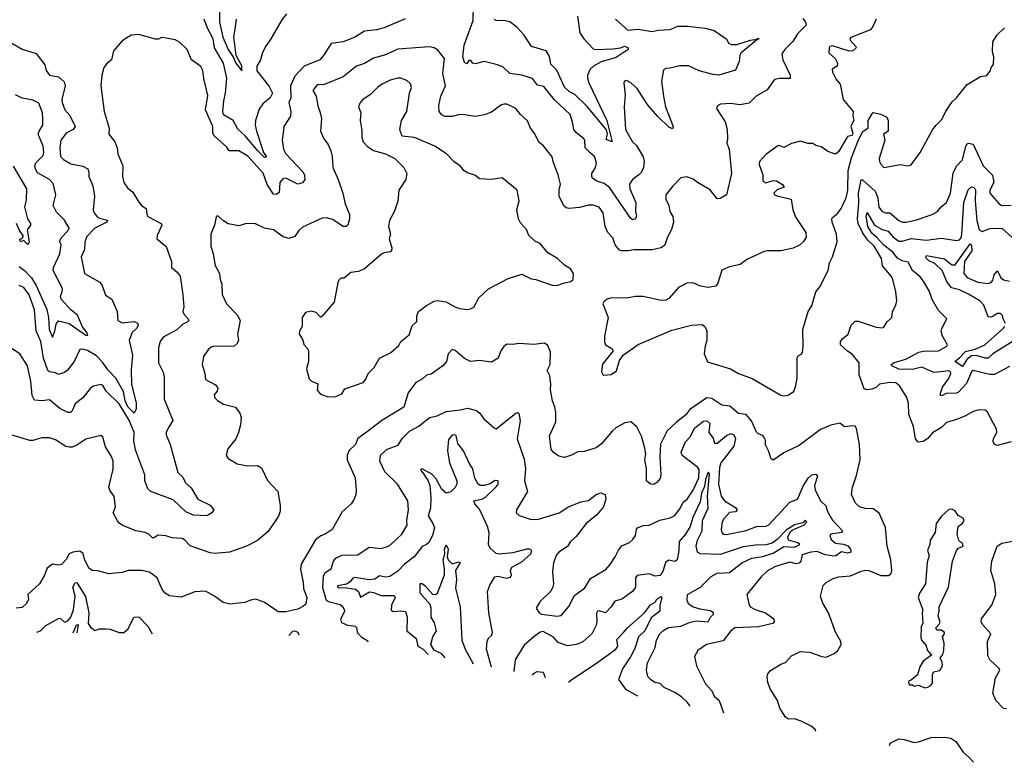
# Model space of a CAD drawing. Extents: x 1552033 to 1694788, y 811965 to 917215.
# Tile 405 of 632: x 1658058 to 1664561, y 829768 to 834671. Entities that reach past the tile are written whole.
import ezdxf

# ---------------------------------------------------------------- set-up
doc = ezdxf.new("R2010")
doc.units = 0

msp = doc.modelspace()

# ---------------------------------------------------------------- linework, layer by layer
at = {"layer": '0CON20XD'}
for points in [[(1659377.3, 834745), (1659378.5, 834655), (1659400.1, 834555), (1659435, 834474.5), (1659470.9, 834420.9), (1659485.4, 834385), (1659525, 834332.5), (1659525, 834365.8), (1659487.2, 834435), (1659471.7, 834558.3), (1659482, 834608), (1659490.4, 834675)], [(1661993.8, 834675), (1662075, 834602.5), (1662142.5, 834607.5), (1662236, 834594), (1662275, 834602.5), (1662352.9, 834607.1), (1662405, 834628.6), (1662468.3, 834628.3), (1662585, 834615.4), (1662645, 834600), (1662695.2, 834565.2), (1662725, 834543.8), (1662740, 834515), (1662758.1, 834508.1), (1662795, 834507.8), (1662883.8, 834536.2), (1662926, 834542.5), (1662942.5, 834545), (1662926.2, 834543.8), (1662926, 834542.5), (1662924.2, 834535), (1662820.1, 834449.9), (1662812.9, 834435), (1662810, 834395), (1662785, 834337.5), (1662674.6, 834305.4), (1662635, 834308.9), (1662545, 834332.3), (1662475, 834365.9), (1662415, 834367), (1662355, 834350.8), (1662325, 834349.5), (1662310, 834340), (1662297.5, 834265), (1662309.4, 834165), (1662323.1, 834095), (1662372.9, 833965), (1662368.9, 833951.1), (1662345, 833961.5), (1662271.5, 834031.5), (1662208.9, 834105), (1662171.1, 834161.1), (1662135, 834216), (1662095, 834254), (1662065, 834268.8), (1662052.5, 834265), (1662047.5, 834255), (1662056, 834175), (1662050.6, 834095), (1662060, 833945), (1662105.8, 833865), (1662130.5, 833840.5), (1662175.6, 833765), (1662182.5, 833735), (1662178.8, 833695), (1662164.7, 833665.3), (1662145.7, 833644.3), (1662104.3, 833615.7), (1662085.3, 833584.7), (1662087.2, 833555), (1662126.5, 833465), (1662125.4, 833404.6), (1662130.8, 833375), (1662124.2, 833355.8), (1662105, 833349.6), (1662095, 833358.5), (1661953.1, 833563.1), (1661918.3, 833588.3), (1661870, 833605), (1661842, 833625), (1661836, 833635), (1661837.5, 833655), (1661860, 833695), (1661867.5, 833725), (1661855, 833766.7), (1661823.5, 833793.5), (1661792.5, 833825), (1661790, 833875), (1661784.2, 833885), (1661734.6, 833924.6), (1661718.8, 833945), (1661710, 833995), (1661692.5, 834045), (1661590.8, 834140.8), (1661519.7, 834229.7), (1661478.8, 834238.8), (1661445, 834283.3), (1661375, 834305.7), (1661295, 834316), (1661248.7, 834358.7), (1661205, 834376), (1661125, 834395.8), (1661065, 834380), (1661050, 834385), (1661035, 834403.3), (1661025, 834401.2), (1661010, 834380), (1660995, 834388), (1660985.6, 834425), (1660992.5, 834502.5), (1661052.9, 834665), (1661055.9, 834765)], [(1663229.5, 834679.5), (1663247.8, 834655), (1663251.6, 834635), (1663195, 834578.1), (1663165, 834528.1), (1663111.9, 834475), (1663091.1, 834445), (1663098.2, 834405), (1663146.9, 834305), (1663147.3, 834282.7), (1663075, 834282.8), (1663044, 834276), (1662995, 834207.9), (1662922.9, 834165), (1662875, 834120.9), (1662815, 834109.1), (1662755, 834117.5), (1662686.1, 834113.9), (1662667, 834103), (1662660, 834085), (1662717, 833997), (1662730, 833945), (1662733.1, 833885), (1662728.6, 833855), (1662744.3, 833815), (1662758.6, 833655), (1662726, 833514), (1662685, 833490), (1662665, 833488), (1662618.6, 833548.6), (1662533.8, 833595), (1662505, 833617.5), (1662465, 833634), (1662425, 833626), (1662369.7, 833570.3), (1662325.8, 833514.2), (1662326, 833485), (1662344.4, 833444.4), (1662352, 833405), (1662370.5, 833370.5), (1662375.8, 833335), (1662363.1, 833285), (1662335.5, 833235), (1662317.7, 833182.3), (1662295, 833165.5), (1662235, 833150.8), (1662115, 833151.9), (1662075.6, 833145.6), (1662035, 833144.4), (1662019.7, 833149.7), (1661990.8, 833185), (1661975, 833230), (1661941.2, 833265), (1661924.4, 833305), (1661910.5, 833395), (1661885, 833433.1), (1661846.3, 833446.3), (1661815, 833446.7), (1661755, 833430), (1661685, 833423.3), (1661667.8, 833427.8), (1661652.7, 833442.7), (1661620.6, 833505), (1661620, 833545), (1661630, 833585), (1661615, 833647.5), (1661583.8, 833725), (1661574.3, 833765), (1661517, 833837), (1661489.2, 833859.2), (1661455.8, 833925), (1661432.5, 833955), (1661412.1, 834002.1), (1661365.5, 834045.5), (1661335.7, 834085), (1661275, 834113.1), (1661255, 834114.3), (1661235, 834105.8), (1661175, 834060), (1661128.3, 834041.7), (1661065, 834031.9), (1660997, 834043), (1660965, 834045.9), (1660915, 834031.5), (1660865, 834031.9), (1660845, 834042.5), (1660828.1, 834065), (1660825.5, 834104.5), (1660839.5, 834165), (1660870.5, 834235), (1660852.5, 834315), (1660862.9, 834415), (1660819.6, 834469.6), (1660795.3, 834485.3), (1660765, 834491.2), (1660555, 834477.3), (1660475, 834438.7), (1660395, 834416.2), (1660335, 834381.3), (1660282.2, 834365), (1660195, 834294.4), (1660065, 834240.8), (1660025, 834244), (1659993.1, 834203.1), (1660015.8, 834165.8), (1660027, 834103), (1660041.1, 834065), (1660051.9, 834018.1), (1660045.6, 833935), (1660065.7, 833885), (1660095, 833846.2), (1660112.9, 833805), (1660121.7, 833768.3), (1660126, 833695), (1660161.9, 833615), (1660192.9, 833525), (1660208.5, 833455), (1660237.1, 833385), (1660236.4, 833355), (1660225, 833314.3), (1660214.5, 833305.5), (1660195, 833304.6), (1660125, 833351.8), (1660085, 833362.5), (1660055, 833361.4), (1659925, 833300), (1659900.9, 833279.1), (1659875, 833240), (1659835, 833227.3), (1659798.3, 833238.3), (1659735, 833283.8), (1659675, 833294.3), (1659615, 833323.8), (1659555, 833326.2), (1659505, 833308.8), (1659435, 833323.8), (1659405, 833343.8), (1659365, 833377.5), (1659355, 833370), (1659343.8, 833315), (1659320.8, 833255), (1659319.4, 833175), (1659336.9, 833125), (1659348.6, 833048.6), (1659378.1, 832995), (1659382.5, 832955), (1659393.5, 832925), (1659395.4, 832855.4), (1659424.6, 832794.6), (1659495, 832722.7), (1659513.5, 832685), (1659496.2, 832595), (1659504, 832555), (1659495, 832533.3), (1659475, 832514.2), (1659336.9, 832513.1), (1659321.5, 832508.5), (1659304.4, 832495.6), (1659272.1, 832447.9), (1659263.3, 832395), (1659280.4, 832335), (1659284.7, 832294.7), (1659350.9, 832260.9), (1659367.7, 832237.7), (1659362.3, 832217.7), (1659341.4, 832195), (1659347.8, 832175), (1659365, 832155.7), (1659403.3, 832133.3), (1659482.3, 832112.3), (1659512, 832072), (1659520, 832045), (1659515.8, 831995), (1659502.5, 831945), (1659485, 831903.3), (1659433, 831837), (1659422, 831795), (1659435, 831773.8), (1659495, 831738), (1659565, 831725.7), (1659628.3, 831728.3), (1659655, 831712.5), (1659695, 831628.8), (1659762.9, 831555), (1659779.2, 831465), (1659777.5, 831425), (1659767.8, 831392.2), (1659698.4, 831291.6), (1659627.9, 831232.1), (1659555.4, 831194.6), (1659444, 831156), (1659345, 831145.4), (1659315, 831149.6), (1659185, 831197.5), (1659148.8, 831235), (1659130, 831245), (1659065, 831250), (1659023.3, 831263.3), (1658972.5, 831267.5), (1658945, 831250), (1658935, 831250), (1658912.3, 831272.3), (1658887.5, 831285), (1658825, 831296.2), (1658735, 831334), (1658715.8, 831345.8), (1658703, 831363), (1658675.8, 831415), (1658690, 831455), (1658682.3, 831522.3), (1658654.3, 831564.3), (1658647.5, 831585), (1658676.2, 831703.8), (1658674.4, 831755), (1658665, 831786.2), (1658625, 831850), (1658608, 831915), (1658595, 831926.2), (1658495, 831900.8), (1658435, 831862.5), (1658405, 831849.2), (1658385, 831847.5), (1658363.6, 831853.6), (1658295, 831896.9), (1658255, 831909.4), (1658205, 831909.4), (1658145, 831892.2), (1658125, 831892.2), (1657955, 831942.9)], [(1660603.6, 834676.4), (1660465, 834617.7), (1660415, 834604.6), (1660335, 834595.7), (1660275, 834557.1), (1660235, 834540.8), (1660194.2, 834525.8), (1660115, 834514), (1660065, 834434), (1660039.2, 834405), (1659936.9, 834365), (1659875, 834297.5), (1659847.1, 834235), (1659848.4, 834155), (1659835.5, 834125), (1659849.5, 834065), (1659847.5, 834035), (1659803.6, 833966.4), (1659799.7, 833939.7), (1659791.1, 833875), (1659800, 833815), (1659815.7, 833785), (1659929.4, 833665), (1659938.9, 833645), (1659940.3, 833615), (1659925, 833594.6), (1659895, 833584.8), (1659815.7, 833624.3), (1659795, 833620.9), (1659776.8, 833595), (1659770.8, 833529.2), (1659755, 833517.1), (1659735, 833519.4), (1659693.2, 833583.2), (1659665, 833658.5), (1659565, 833768.9), (1659505, 833805.6), (1659442.5, 833805), (1659425, 833830), (1659341.4, 833905), (1659334.4, 833925), (1659334.4, 833965.6), (1659286, 834076), (1659300.9, 834170.9), (1659273.4, 834283.4), (1659267.5, 834335), (1659255, 834362.9), (1659192.9, 834405), (1659163.8, 834473.8), (1659113.6, 834523.6), (1659085, 834538.6), (1659015, 834552), (1658995, 834553.3), (1658975, 834543.3), (1658955, 834542), (1658845, 834573.8), (1658795, 834568.8), (1658735, 834532.5), (1658677.5, 834465), (1658663.8, 834405), (1658636.7, 834385), (1658613.3, 834355), (1658600, 834305), (1658593.8, 834235), (1658615.6, 834065.6), (1658648.1, 833955), (1658645.8, 833915), (1658685.4, 833865.4), (1658702.2, 833825), (1658706.7, 833785), (1658738.5, 833705), (1658736.9, 833635), (1658745.7, 833595.7), (1658770.3, 833560.3), (1658805, 833532.5), (1658845, 833466.4), (1658865, 833442.5), (1658892.5, 833425), (1658897.5, 833385), (1658905, 833372.5), (1658993.3, 833325), (1658995.8, 833314.2), (1658966.2, 833245), (1658963.3, 833225), (1659025, 833172.5), (1659060.8, 833075), (1659061.2, 833035), (1659097.5, 833005), (1659117, 832977), (1659135.9, 832855), (1659141.2, 832775), (1659136.5, 832745), (1659143.4, 832723.4), (1659171.4, 832695), (1659174.2, 832685), (1659165, 832673.1), (1659135, 832660), (1659096.9, 832623.1), (1659005.6, 832575), (1658986.4, 832545), (1658974.6, 832505), (1658974.2, 832405), (1659005, 832343.3), (1659012.6, 832312.6), (1659012.2, 832165), (1659070, 832025), (1659046, 831985), (1659025, 831947.5), (1659025, 831930), (1659051.8, 831865), (1659101.9, 831681.9), (1659135, 831649.4), (1659153.5, 831613.5), (1659190.9, 831580.9), (1659235.5, 831505.5), (1659316.7, 831465), (1659340, 831435), (1659326.7, 831415), (1659295, 831395.8), (1659205, 831400), (1659155, 831420.3), (1659071.2, 831501.2), (1658925, 831556.5), (1658905, 831574.2), (1658884.5, 831625), (1658883.5, 831665), (1658824, 831824), (1658812, 831885), (1658814.8, 831945), (1658782.9, 832022.9), (1658715, 832133.8), (1658628.6, 832218.6), (1658608.1, 832255), (1658595, 832263.1), (1658545, 832250.6), (1658525, 832237.5), (1658475.7, 832175), (1658425, 832134.4), (1658405, 832088.6), (1658393.8, 832076.2), (1658375, 832077.7), (1658322.7, 832102.7), (1658255, 832160.5), (1658205, 832154.6), (1658155, 832158.1), (1658139.5, 832189.5), (1658132.3, 832285), (1658110, 832385), (1658060, 832465), (1658005, 832500.6)], [(1659614.3, 834004.3), (1659613.1, 833975), (1659622.1, 833935), (1659668.4, 833795), (1659688.9, 833765), (1659675, 833761.2), (1659630, 833805), (1659546.9, 833905), (1659499, 833949), (1659467.1, 834005), (1659405, 834041.9), (1659400.4, 834065), (1659406.6, 834135), (1659417.9, 834185), (1659426.7, 834285), (1659403.7, 834385), (1659344.7, 834485), (1659336.7, 834545), (1659297.5, 834615), (1659276.1, 834675)], [(1659821.2, 834708.8), (1659789.1, 834670.9), (1659717.5, 834545), (1659683.1, 834496.9), (1659662.7, 834455), (1659648.8, 834405), (1659623.8, 834365), (1659623.9, 834333.9), (1659705, 834229.4), (1659726.9, 834185), (1659712, 834155), (1659663.9, 834116.1), (1659638.9, 834081.1), (1659614.3, 834004.3)], [(1661741.8, 834695), (1661756.7, 834585), (1661782.7, 834545), (1661845, 834478.8), (1661865, 834473.3), (1661975, 834477.5), (1662025.5, 834484.5), (1662055, 834495.3), (1662076, 834485), (1662075.7, 834474.3), (1661998.3, 834421.7), (1661897.9, 834392.1), (1661847.1, 834365), (1661826.6, 834343.4), (1661807.8, 834305), (1661807.3, 834285), (1661817.3, 834255), (1661935, 834005.8), (1661970, 833865), (1661930.8, 833880.8), (1661941.1, 833915), (1661933.5, 833943.5), (1661805, 834098.2), (1661725, 834178.1), (1661686.1, 834196.1), (1661657.1, 834225), (1661605, 834336.7), (1661566.8, 834376.8), (1661557.4, 834427.4), (1661535.7, 834465), (1661438.8, 834495), (1661388.8, 834568.8), (1661340.6, 834620.6), (1661295, 834656.9), (1661265, 834663.5), (1661204.6, 834664.6), (1661191.8, 834671.8)], [(1663713.3, 834675), (1663693.3, 834625), (1663676.7, 834605), (1663547, 834553), (1663540, 834545), (1663543.3, 834535), (1663580, 834495), (1663582.5, 834485), (1663560, 834465), (1663535, 834462.2), (1663425, 834499.2), (1663407.5, 834495), (1663403.3, 834485), (1663401.7, 834451.7), (1663442.5, 834415), (1663460, 834385), (1663456.7, 834365), (1663423.8, 834345), (1663426.7, 834325), (1663451.2, 834275), (1663477.5, 834245), (1663496, 834145), (1663562.5, 834065), (1663560, 834035), (1663567.7, 834007.7), (1663546.4, 833965), (1663560.5, 833925), (1663555, 833906.2), (1663525, 833899.4), (1663465, 833798), (1663445, 833783.3), (1663395, 833800), (1663352, 833832), (1663315, 833841.2), (1663295, 833853.3), (1663264.1, 833854.1), (1663215, 833870), (1663156.1, 833853.9), (1663105, 833826.7), (1663075, 833841.2), (1663065, 833838.8), (1662985, 833781.5), (1662942.9, 833735), (1662941.4, 833715), (1662966.3, 833646.3), (1662966.2, 833605), (1662985, 833594), (1663035, 833610), (1663056.4, 833606.4), (1663095, 833582.5), (1663106.7, 833565), (1663061.6, 833548.4), (1663038, 833525), (1663043.8, 833515), (1663058.5, 833508.5), (1663153.8, 833485), (1663164.3, 833415), (1663182.9, 833365), (1663250.8, 833265), (1663251.2, 833235), (1663235, 833206.7), (1663208.3, 833181.7), (1663167.1, 833162.9), (1663085, 833144), (1662995, 833145.8), (1662975, 833140), (1662865, 833088.8), (1662816.7, 833055), (1662745, 833039.2), (1662695, 833016.2), (1662669.7, 832930.3), (1662655, 832911.2), (1662605, 832902.5), (1662555, 832912.5), (1662505, 832932.5), (1662465, 832931.4), (1662408, 832902), (1662345, 832830), (1662325, 832818.8), (1662295, 832816.2), (1662175, 832844), (1662125, 832843.8), (1662065, 832832), (1661966.1, 832833.9), (1661937.5, 832825), (1661915, 832807.5), (1661910, 832795), (1661943.6, 832703.6), (1661919.3, 832580.7), (1661920, 832545), (1661927.5, 832525), (1661969.2, 832499.2), (1661976.7, 832485), (1661906.4, 832396.4), (1661900, 832345), (1661908.3, 832328.3), (1661915, 832323.8), (1661965, 832327.1), (1661998.6, 832351.4), (1662018.3, 832421.7), (1662043.2, 832456.8), (1662143.1, 832526.9), (1662365, 832620), (1662495, 832654.6), (1662565, 832658), (1662583.3, 832645), (1662595.9, 832615.9), (1662595.9, 832554.1), (1662584, 832515), (1662578.8, 832465), (1662601.2, 832411.2), (1662753.3, 832365), (1662804.4, 832334.4), (1662895, 832302.5), (1663085, 832192.5), (1663105, 832188.2), (1663132.7, 832192.7), (1663135, 832193.3)], [(1663135, 832193.3), (1663170, 832215), (1663184.4, 832255), (1663191.9, 832305), (1663191.7, 832438.3), (1663198.8, 832451.2), (1663223.3, 832465), (1663227.1, 832475), (1663232.5, 832515), (1663230, 832625), (1663266, 832745), (1663288.8, 832781.2), (1663316.5, 832873.5), (1663342.1, 832907.9), (1663398, 833015), (1663406, 833065), (1663426.1, 833106.1), (1663455.7, 833205), (1663451.5, 833255), (1663423.3, 833335), (1663422.2, 833355), (1663425.6, 833365), (1663458, 833392), (1663483.2, 833425), (1663516.2, 833495), (1663526.4, 833545), (1663529.2, 833675), (1663550.4, 833759.6), (1663597.8, 833877.8), (1663627.1, 833932.9), (1663662, 833958), (1663660.8, 834005), (1663685, 834046.7), (1663695, 834057.5), (1663745, 834047.5), (1663785, 834027.5), (1663793.3, 834005), (1663793.3, 833935), (1663763.8, 833915), (1663771.9, 833875), (1663734.5, 833755), (1663735.6, 833735), (1663745, 833716), (1663765.9, 833695.9), (1663875, 833715.8), (1663925, 833706.2), (1663945, 833712.5), (1664005, 833793.3), (1664086.8, 833943.2), (1664110, 833975), (1664148.6, 834011.4), (1664173.8, 834066.2), (1664213.6, 834126.4), (1664244, 834155), (1664315, 834243.8), (1664404.4, 834295.6), (1664445, 834303.3), (1664470, 834335), (1664473.3, 834355), (1664490, 834375), (1664491.2, 834425), (1664482.3, 834457.7), (1664484.2, 834525), (1664511.1, 834568.9), (1664562.6, 834617.4)], [(1658006.2, 834515), (1658075, 834475.6), (1658167.5, 834447.5), (1658223.7, 834373.7), (1658233.6, 834335), (1658254.2, 834304.2), (1658315, 834294.5), (1658350.9, 834260.9), (1658358.9, 834235), (1658336.5, 834145), (1658337.8, 834125), (1658356.7, 834075), (1658388.8, 834038.8), (1658423.9, 833965), (1658411.5, 833945), (1658365, 833922.8), (1658329.7, 833875), (1658322.3, 833825), (1658328.1, 833768.1), (1658347, 833747), (1658395, 833719.4), (1658475, 833703.6), (1658507.1, 833687.1), (1658514.5, 833665), (1658514.4, 833635), (1658540.6, 833575), (1658552.5, 833505), (1658542.7, 833412.7), (1658549.2, 833395), (1658570, 833370), (1658585, 833360.4), (1658629.6, 833349.6), (1658638, 833345), (1658634, 833335), (1658555, 833294), (1658501.1, 833238.9), (1658488.7, 833205), (1658486.7, 833153.3), (1658463.3, 833105), (1658485.7, 832995), (1658587.8, 832937.8), (1658603.3, 832915), (1658625, 832852.5), (1658667.5, 832825), (1658701.2, 832745), (1658706.7, 832685), (1658735, 832668.6), (1658815, 832677.5), (1658836.3, 832666.3), (1658841.5, 832655), (1658830.8, 832635), (1658800.7, 832605), (1658780.5, 832555), (1658802.9, 832455), (1658793.3, 832356.7), (1658796.7, 832265), (1658828, 832138), (1658827.9, 832102.1), (1658815, 832072.9), (1658773.3, 832115), (1658754.1, 832154.1), (1658743.2, 832215), (1658692, 832305), (1658639.2, 832359.2), (1658605, 832409.6), (1658565, 832451.9), (1658505, 832486.7), (1658475, 832496.1), (1658455, 832494.3), (1658418.5, 832415), (1658373.7, 832356.3), (1658355, 832341.4), (1658315, 832328.8), (1658295, 832339.4), (1658255.3, 832345.3), (1658245, 832354.4), (1658216.3, 832436.3), (1658198.2, 832545), (1658167, 832617), (1658156.9, 832755), (1658121.1, 832855), (1658085, 832902.4), (1658055, 832916.5)], [(1660095, 832180), (1660145, 832182), (1660185, 832201.2), (1660206.4, 832233.6), (1660325.7, 832274.3), (1660343.4, 832296.6), (1660360, 832335), (1660399.2, 832375), (1660434.3, 832435), (1660507.8, 832472.2), (1660561.2, 832518.8), (1660576.2, 832545), (1660630.8, 832589.2), (1660650.7, 832649.3), (1660681.7, 832678.3), (1660680, 832715), (1660692.9, 832745), (1660745.4, 832784.6), (1660795, 832812.5), (1660815, 832815.8), (1660875, 832808.1), (1660932.5, 832775), (1660965, 832764), (1661015, 832757.5), (1661035, 832761.4), (1661056.8, 832773.2), (1661090, 832835), (1661155, 832894.2), (1661285, 832962), (1661375, 832990), (1661435, 832960), (1661466, 832956), (1661575, 832918), (1661605, 832915.8), (1661655, 832933.8), (1661698.8, 832941.2), (1661713.9, 832956.1), (1661715.8, 832995), (1661695, 833026.7), (1661655, 833050), (1661610, 833095), (1661545, 833131.2), (1661495, 833193.3), (1661465, 833205.8), (1661420.8, 833245), (1661405.5, 833285.5), (1661365, 833328.6), (1661352.9, 833355), (1661341.8, 833415), (1661355.6, 833475), (1661344.3, 833544.3), (1661245, 833626.7), (1661173.9, 833616.1), (1661095, 833621.2), (1661064.3, 833644.3), (1661015, 833660), (1660993.6, 833673.6), (1660968, 833705), (1660930.7, 833730.7), (1660876.2, 833785), (1660800, 833835), (1660665, 833893.8), (1660585, 833901.2), (1660567.5, 833945), (1660580, 834005), (1660614.1, 834065), (1660632.9, 834185), (1660645.8, 834224.2), (1660638.1, 834248.1), (1660615, 834270.5), (1660575, 834285.5), (1660554.4, 834285.6), (1660505, 834271.2), (1660452.5, 834245), (1660423.3, 834225), (1660375, 834176.7), (1660325, 834144), (1660305, 834120), (1660296.2, 834095), (1660311.2, 834055), (1660306.2, 834005), (1660318.3, 833938.3), (1660317.5, 833895), (1660326, 833865), (1660354.5, 833834.5), (1660395, 833807.5), (1660475, 833784.3), (1660535, 833754.2), (1660595.5, 833695.5), (1660614, 833655), (1660608, 833615), (1660561.4, 833545), (1660555, 833472.5), (1660532.6, 833407.4), (1660500, 833345), (1660494, 833305), (1660507.1, 833255), (1660498.2, 833225), (1660516.2, 833165), (1660512.5, 833145), (1660505, 833137.5), (1660465, 833131.2), (1660447.7, 833122.3), (1660335, 833025.6), (1660295, 833008.6), (1660245, 833002.5), (1660200, 832965), (1660180, 832965), (1660165, 832950), (1660160, 832935), (1660133.9, 832806.1), (1660055, 832712.5), (1660045, 832707.5), (1660015, 832736.7), (1659985, 832746.7), (1659945, 832736.7), (1659923.3, 832705), (1659923.3, 832645), (1659906.7, 832615), (1659903.6, 832596.4), (1659927.1, 832555), (1659935.6, 832525.6), (1659959.8, 832499.8), (1659965.6, 832485), (1659964.4, 832415), (1659951.2, 832365), (1659970.6, 832300.6), (1659985, 832284.2), (1660026.1, 832266.1), (1660022.5, 832225), (1660045, 832197.5), (1660095, 832180)], [(1658055, 833041.1), (1658089.7, 833015), (1658135, 832965.9), (1658166.3, 832915), (1658236.7, 832756.7), (1658247.8, 832705), (1658251.8, 832625), (1658275, 832574), (1658290.6, 832615), (1658298.4, 832661.6), (1658315, 832681.9), (1658385, 832665.8), (1658495, 832587.3), (1658507.5, 832585), (1658503.8, 832603.8), (1658472.1, 832642.1), (1658439.2, 832719.2), (1658396.2, 832755), (1658331.2, 832825), (1658327.4, 832845), (1658339.6, 832875), (1658340.4, 832895), (1658278.4, 833015), (1658280.4, 833035), (1658323.2, 833125), (1658332.9, 833185), (1658324.2, 833205), (1658326.5, 833225), (1658382.5, 833285), (1658385.4, 833295), (1658355, 833346.9), (1658300.2, 833400.2), (1658278.9, 833445), (1658296.7, 833515), (1658279.1, 833589.1), (1658255, 833615.7), (1658175, 833660.6), (1658161.8, 833685), (1658159.1, 833705), (1658165.5, 833725), (1658212.1, 833775), (1658218.2, 833791.8), (1658214, 833835), (1658180, 833915), (1658185.6, 833935), (1658210.9, 833975), (1658211.3, 834018.7), (1658209.7, 834055), (1658185, 834120), (1658145, 834140.5), (1658073.9, 834153.9), (1658030, 834175)], [(1664605, 831882.5), (1664515, 831860), (1664496.4, 831866.4), (1664486.7, 831886.7), (1664490, 831905), (1664511.4, 831945), (1664508.2, 831968.2), (1664449.1, 832079.1), (1664435, 832092), (1664395, 832095.7), (1664355, 832084.2), (1664303.3, 832055), (1664245, 832031.5), (1664178.5, 832011.5), (1664145, 831977.5), (1664086.2, 831943.8), (1664055.3, 831904.7), (1664025, 831886.7), (1663991.7, 831881.7), (1663975, 831902.5), (1663960.6, 831985), (1663930, 832065), (1663926.8, 832136.8), (1663917.3, 832177.3), (1663870.3, 832250.3), (1663845, 832274), (1663804.5, 832274.5), (1663736.4, 832263.6), (1663715, 832243.3), (1663685, 832230.9), (1663655, 832226.5), (1663635, 832232.9), (1663602.9, 832325), (1663602.9, 832405), (1663555, 832462.5), (1663525, 832482), (1663479.2, 832525), (1663479.2, 832545), (1663494.2, 832565), (1663530, 832595), (1663550, 832655), (1663575, 832679.4), (1663595, 832681.1), (1663715, 832640.5), (1663754.2, 832635.8), (1663765, 832640), (1663785, 832673.3), (1663818.8, 832705), (1663821.2, 832745), (1663843.8, 832785), (1663850, 832815), (1663843.8, 832875), (1663824.4, 832955), (1663815, 832974.2), (1663756.7, 833045), (1663749.1, 833095), (1663700.7, 833175), (1663658.1, 833218.1), (1663625.2, 833265), (1663594.8, 833324.8), (1663590.1, 833355), (1663600.5, 833465), (1663596.6, 833525), (1663615, 833612.5), (1663625, 833612.9), (1663708.4, 833538.4), (1663726.3, 833495), (1663732, 833432), (1663754.2, 833405), (1663775.6, 833395.6), (1663805, 833396), (1663865, 833345.6), (1663887.5, 833335), (1663913.2, 833333.2), (1663980.6, 833349.4), (1664085, 833385.7), (1664120, 833405), (1664143.1, 833435), (1664179.4, 833465), (1664205.3, 833524.7), (1664223, 833657), (1664245.6, 833704.4), (1664284.6, 833745), (1664306.9, 833835), (1664315, 833851.2), (1664325, 833856.2), (1664355, 833850), (1664421.6, 833705), (1664482.5, 833645), (1664492.1, 833595), (1664464.7, 833545.3), (1664464.5, 833525), (1664526, 833455), (1664545, 833443.1), (1664606.8, 833446.8)], [(1658014.8, 833704.8), (1658102.5, 833555), (1658100.8, 833479.2), (1658090, 833435), (1658110.4, 833355), (1658129.5, 833325), (1658128.9, 833315), (1658107.6, 833282.4), (1658120.4, 833205), (1658115, 833186.7), (1658102.1, 833192.1), (1658085, 833212.5), (1658062.5, 833205), (1658059.3, 833220.7), (1658078.8, 833231.2), (1658081.2, 833245), (1658058.8, 833275), (1658036.9, 833325)], [(1664595, 832380.5), (1664495, 832327.8), (1664465, 832329.2), (1664355, 832354.5), (1664344.1, 832345), (1664310.6, 832269.4), (1664258.6, 832211.4), (1664245, 832204.8), (1664177.5, 832202.5), (1664145, 832187.1), (1664139.3, 832189.3), (1664138.2, 832205), (1664152.9, 832245), (1664195, 832301.9), (1664207.3, 832335), (1664204.5, 832345), (1664191.9, 832351.9), (1664140, 832345), (1664095, 832341.4), (1664015, 832377.3), (1663951.9, 832361.9), (1663865, 832364.2), (1663818.8, 832385), (1663813.3, 832395), (1663832.5, 832407.5), (1663910.7, 832429.3), (1663995.3, 832474.7), (1664025, 832482.2), (1664125, 832484.2), (1664182, 832515), (1664185.8, 832525), (1664151.8, 832581.8), (1664143.3, 832615), (1664147, 832633), (1664180, 832695), (1664125, 832750), (1664083.1, 832823.1), (1664066.8, 832876.8), (1664027.9, 832945), (1664005, 832973.3), (1663954, 833014), (1663925, 833070.8), (1663885, 833079.1), (1663855.5, 833095.5), (1663823.5, 833135), (1663765, 833182.5), (1663718.1, 833231.9), (1663685, 833262.1), (1663658.6, 833305), (1663647.4, 833372.6), (1663655, 833396.9), (1663704.2, 833314.2), (1663755, 833285.5), (1663794.1, 833274.1), (1663825, 833237.2), (1663865, 833209.6), (1663885, 833208.4), (1663945, 833226.3), (1664045.3, 833214.7), (1664145, 833228.8), (1664245, 833213.5), (1664265, 833218.1), (1664275, 833230.8), (1664280, 833255), (1664292.7, 833465), (1664321.5, 833548.5), (1664345, 833568.1), (1664362.5, 833562.5), (1664369.7, 833545), (1664367.3, 833475), (1664378.8, 833345), (1664394.8, 833284.8), (1664415, 833272.2), (1664465, 833291.8), (1664545, 833293.5), (1664613.4, 833233.4)], [(1664568.9, 832665), (1664552.5, 832695), (1664547.8, 832717.8), (1664535, 832730), (1664515, 832731.4), (1664475, 832707.8), (1664455, 832708.9), (1664424.5, 832785), (1664398.1, 832815), (1664325, 832859.6), (1664265, 832886.3), (1664211.5, 832901.5), (1664182, 832942), (1664151.2, 833015), (1664105, 833059.6), (1664085, 833070.5), (1664068.8, 833075), (1664047.5, 833095), (1664041.4, 833105), (1664046.7, 833113.3), (1664165, 833091.2), (1664215, 833053.4), (1664235, 833052.2), (1664335, 833191.9), (1664345, 833181.2), (1664347.2, 833145), (1664297.4, 833075), (1664293.4, 832995), (1664315, 832969.4), (1664385, 832938), (1664455, 832930), (1664473.3, 832935), (1664485, 832950), (1664493.7, 832986.3), (1664515, 833013.3), (1664536.8, 832966.8), (1664555, 832952.5), (1664595, 832944)], [(1664655, 832571.2), (1664485.3, 832464.7), (1664455, 832436.1), (1664435, 832436.3), (1664375, 832454.4), (1664345, 832450.7), (1664313.6, 832426.4), (1664285, 832380.8), (1664233.3, 832415), (1664265, 832437.9), (1664305, 832479), (1664368.1, 832495), (1664431.1, 832525), (1664555.5, 832635), (1664565, 832646.2)], [(1663315.1, 829974.2), (1663312.9, 829982.9), (1663285.7, 830005.7), (1663218.1, 830038.1), (1663175, 830054.2), (1663135, 830053.1), (1663114.5, 830064.5), (1663078.8, 830125), (1663063.8, 830175), (1663015, 830253.3), (1662999.2, 830295), (1662994, 830335), (1662998, 830352), (1663015.9, 830374.1), (1663085, 830416.2), (1663115, 830426), (1663155, 830470), (1663215, 830498.8), (1663275, 830495.6), (1663355, 830465.7), (1663385, 830461.4), (1663436.2, 830485), (1663461.2, 830505), (1663484, 830545), (1663481.4, 830565), (1663446, 830626), (1663400.5, 830755), (1663362.5, 830817.5), (1663346, 830865), (1663364.4, 830935), (1663383.8, 830955), (1663429.3, 830980.7), (1663465, 830993.1), (1663545, 830998.1), (1663615, 831029.2), (1663645, 831035.6), (1663665, 831034.4), (1663745, 831000), (1663795, 831000.6), (1663814.2, 831015), (1663818.5, 831035), (1663812.3, 831105), (1663787.1, 831195), (1663775, 831317.5), (1663735, 831413.3), (1663695, 831441.2), (1663645, 831442.5), (1663605, 831454), (1663578.3, 831478.3), (1663552.5, 831535), (1663557.1, 831585), (1663585, 831661.2), (1663608, 831765), (1663604, 831865), (1663585, 831972.5), (1663575, 831987.5), (1663565, 831990), (1663505, 831983.3), (1663475, 832006), (1663415, 831994), (1663345.8, 831964.2), (1663205, 831859.2), (1663105, 831812), (1663033.3, 831763.3), (1663021.2, 831771.2), (1663003.9, 831823.9), (1662982.7, 831862.7), (1662983.8, 831895), (1662975, 831912.5), (1662965, 831926.2), (1662935, 831936.7), (1662925, 831946.7), (1662891.2, 832021.2), (1662855, 832064.5), (1662805, 832069.6), (1662748.3, 832118.3), (1662695, 832126.2), (1662629, 832169), (1662595, 832174.1), (1662483.9, 832096.1), (1662458, 832062), (1662395.7, 832014.3), (1662335, 831956.5), (1662291.1, 831868.9), (1662284.6, 831784.6), (1662292.5, 831665), (1662288.5, 831641.5), (1662266.2, 831615), (1662245, 831602), (1662225, 831603.3), (1662196.7, 831625), (1662197.5, 831705), (1662186, 831764), (1662193.3, 831805), (1662185, 831850), (1662165, 831920), (1662133.6, 831983.6), (1662095, 832016.7), (1662055, 832010), (1661995, 831975.7), (1661970.6, 831955), (1661900.6, 831869.4), (1661865, 831842.9), (1661785, 831819.2), (1661745, 831817.5), (1661702.5, 831795), (1661655, 831781.2), (1661619.7, 831789.7), (1661582.5, 831812.5), (1661567.1, 831835), (1661556.1, 831923.9), (1661598.1, 832015), (1661598.6, 832075), (1661591.9, 832115), (1661575.9, 832154.1), (1661563, 832227), (1661566.2, 832265), (1661559.2, 832319.2), (1661542.5, 832355), (1661562, 832395), (1661562.7, 832475), (1661545, 832520), (1661525, 832534.3), (1661453.2, 832526.8), (1661355, 832533.3), (1661315, 832526), (1661275, 832528.6), (1661256.1, 832513.9), (1661235.6, 832485), (1661218.6, 832435), (1661175, 832409.6), (1661095, 832420), (1661034.6, 832414.6), (1660995, 832434.4), (1660935, 832486.7), (1660915, 832492.5), (1660887.5, 832465), (1660875.7, 832415), (1660851.9, 832385), (1660775, 832331.4), (1660745, 832322.9), (1660715, 832296.9), (1660674, 832275), (1660623.3, 832206.7), (1660595, 832112.9), (1660450.8, 832025), (1660355, 831952.5), (1660291.4, 831905), (1660276, 831865), (1660235, 831825.8), (1660221.5, 831795), (1660220.9, 831765), (1660272.7, 831645), (1660280, 831565), (1660278.8, 831535), (1660268, 831505), (1660248, 831475), (1660187.6, 831422.4), (1660122, 831305), (1660075, 831272.9), (1660046.8, 831263.2), (1660012.6, 831237.4), (1659917.8, 831075), (1659912.1, 831042.1), (1659930.5, 830955), (1659931.4, 830915), (1659954.6, 830855), (1659947.4, 830812.6), (1659932.4, 830797.6), (1659895, 830778.9), (1659815, 830760), (1659765, 830760), (1659672.5, 830825), (1659615, 830844.3), (1659585, 830838.6), (1659545, 830822.5), (1659445, 830812.5), (1659402.3, 830822.3), (1659345, 830864), (1659285, 830897.5), (1659215, 830894.2), (1659125, 830857.5), (1659047.3, 830867.3), (1659018.8, 830885), (1658998.3, 830908.3), (1658965.6, 830985.6), (1658915, 831022), (1658865, 831033.3), (1658775, 831033.3), (1658735, 831020), (1658647, 831013), (1658575, 831032.5), (1658535.9, 831034.1), (1658515, 831048.8), (1658485, 831108.8), (1658477, 831147), (1658455, 831161.9), (1658408.8, 831155), (1658385.7, 831145), (1658365, 831107.1), (1658335, 831072.9), (1658315, 831068.9), (1658275, 831075.6), (1658240, 831050), (1658220.3, 830999.7), (1658189.2, 830945), (1658112, 830875), (1658115.6, 830845), (1658102.5, 830815), (1658075, 830790.6), (1658035, 830784.5)], [(1660359.9, 830561.7), (1660357.8, 830567.8), (1660320.4, 830590.4), (1660290.8, 830620.8), (1660285.7, 830655), (1660276.2, 830665), (1660225, 830670), (1660185, 830688), (1660178.9, 830715), (1660204.6, 830765), (1660204.2, 830775.8), (1660191.1, 830795), (1660175, 830807.7), (1660097.1, 830827.1), (1660085, 830836.5), (1660059.9, 830919.9), (1660064.4, 830995.6), (1660075, 831020.4), (1660114.7, 831045.3), (1660129.6, 831095), (1660146.7, 831115), (1660185, 831134.6), (1660292.1, 831137.9), (1660365, 831188.5), (1660445, 831179.6), (1660488.1, 831191.9), (1660507.4, 831202.6), (1660582, 831275), (1660616.4, 831333.6), (1660614.4, 831365), (1660625.6, 831435), (1660621.4, 831495), (1660553.6, 831603.6), (1660470.5, 831685), (1660436.4, 831755), (1660440.4, 831795), (1660485, 831835.4), (1660558.1, 831861.9), (1660584.4, 831905), (1660633.1, 831955), (1660695, 831986.2), (1660765, 832044.6), (1660815, 832056.3), (1660875, 832083.3), (1660966.2, 832093.8), (1661015, 832105.6), (1661075, 832091.5), (1661095.3, 832075.3), (1661122.9, 832035), (1661193.2, 831973.2), (1661205, 831970), (1661335, 832072.5), (1661345, 832077.5), (1661355, 832070), (1661363.3, 832023.3), (1661344, 831904), (1661389.4, 831769.4), (1661398.6, 831705), (1661392.3, 831625), (1661412.2, 831555), (1661340, 831435), (1661337.5, 831415), (1661356.4, 831396.4), (1661435, 831371.2), (1661485, 831372.9), (1661620, 831415), (1661678.3, 831451.7), (1661763.3, 831486.7), (1661815, 831496.2), (1661845, 831520), (1661865, 831535.6), (1661895, 831546.2), (1661925, 831536.7), (1661930, 831505), (1661913.3, 831455), (1661869.4, 831400.6), (1661798.5, 831345), (1661732.3, 831257.7), (1661695, 831225.4), (1661675, 831191.5), (1661618.1, 831155), (1661603.3, 831136.7), (1661584, 831085), (1661575.8, 831025), (1661583.8, 830945), (1661580, 830925), (1661563.8, 830895), (1661492.7, 830827.3), (1661470, 830785), (1661488.8, 830755), (1661503.3, 830745), (1661608.2, 830731.8), (1661633.3, 830736.7), (1661683.6, 830796.4), (1661722.1, 830867.9), (1661790.2, 830919.8), (1661828.7, 830981.3), (1661929.3, 831040.7), (1661957.4, 831072.6), (1661989.7, 831125), (1662011.7, 831168.3), (1662035, 831196.7), (1662085, 831219.5), (1662105, 831237.5), (1662125.6, 831265), (1662131.9, 831305), (1662139.2, 831315), (1662175, 831331.1), (1662215, 831333.1), (1662285, 831367.1), (1662355, 831382), (1662385, 831397.5), (1662422, 831448), (1662440, 831485), (1662465.4, 831505), (1662505, 831563.8), (1662542.4, 831645), (1662545, 831701.1), (1662535, 831716.9), (1662433.7, 831793.7), (1662426.1, 831815), (1662455, 831884.3), (1662485, 831915.6), (1662515.8, 831975), (1662575, 832019.1), (1662595, 832022.1), (1662616, 832005), (1662610, 831945), (1662637.2, 831907.2), (1662645.6, 831875.6), (1662665, 831875.5), (1662725, 831925.4), (1662755, 831937.7), (1662775, 831930.6), (1662785.3, 831905), (1662775.3, 831855), (1662689.5, 831745), (1662680.7, 831715), (1662673.7, 831603.7), (1662691.4, 831525), (1662712.5, 831495), (1662785, 831449.2), (1662795.7, 831435), (1662785, 831422.2), (1662745, 831416.4), (1662707.5, 831375), (1662698.1, 831355), (1662690.6, 831305), (1662694.5, 831284.5), (1662704.5, 831274.5), (1662725, 831271.1), (1662855, 831298.8), (1662925, 831324.1), (1662985, 831327.1), (1663005, 831334.5), (1663144.3, 831485), (1663194.6, 831505.4), (1663234.8, 831595.2), (1663265, 831644.3), (1663288.8, 831665), (1663315, 831670.8), (1663326.7, 831656.7), (1663307.9, 831595), (1663312.3, 831567.7), (1663346.4, 831495), (1663381.2, 831461.2), (1663393.8, 831423.8), (1663426.9, 831366.9), (1663491.9, 831295), (1663485, 831284.7), (1663415, 831274.4), (1663407.5, 831265), (1663417.8, 831237.8), (1663445, 831215.3), (1663498.3, 831208.3), (1663526.9, 831196.9), (1663545.5, 831175), (1663546.7, 831155), (1663525, 831148.5), (1663485, 831157), (1663448.7, 831131.3), (1663435, 831128.4), (1663377.2, 831137.2), (1663325, 831160.2), (1663283.8, 831155), (1663225, 831136.7), (1663217.3, 831095), (1663205, 831082.2), (1663185, 831078.9), (1663145, 831090), (1663049.8, 831060.2), (1662997.4, 831032.6), (1662955, 830992), (1662860.6, 830875), (1662872.8, 830812.8), (1662883.3, 830795), (1662915, 830776.1), (1662984.1, 830754.1), (1663038.6, 830715), (1663041.4, 830695), (1663032, 830685), (1662937, 830663), (1662780, 830655), (1662753.7, 830636.3), (1662705, 830570), (1662593.8, 830545), (1662536.7, 830505), (1662513.9, 830466.1), (1662527.5, 830405), (1662586.9, 830285), (1662629.1, 830239.1), (1662645, 830204.3), (1662678.1, 830175), (1662706.6, 830093.4)], [(1661174, 830395.5), (1661141.1, 830515), (1661145.6, 830565), (1661155, 830586.2), (1661174.4, 830605.6), (1661180, 830625), (1661155.7, 830754.3), (1661146.7, 830895), (1661162.4, 830937.6), (1661195, 830991.2), (1661215, 830997.3), (1661276, 830984), (1661300, 830990), (1661305.4, 831004.6), (1661299.1, 831035), (1661307.9, 831055), (1661375, 831090.7), (1661433.8, 831145), (1661440.6, 831165), (1661425.4, 831175.4), (1661405, 831174.7), (1661315, 831150), (1661225, 831141.1), (1661205, 831145.6), (1661165, 831181.4), (1661153.1, 831205), (1661159.2, 831285), (1661147.1, 831325), (1661095, 831440), (1661064.2, 831474.2), (1661056.7, 831495), (1661115, 831508.3), (1661135, 831519.1), (1661205, 831586.1), (1661217.6, 831605), (1661218, 831625), (1661195, 831628.7), (1661165, 831607.2), (1661124.6, 831594.6), (1661100, 831595), (1661086, 831605), (1661064.6, 831644.6), (1661051.4, 831705), (1661030.8, 831735), (1660989.1, 831825), (1660952, 831872), (1660940.5, 831925), (1660925, 831930.4), (1660915, 831926.7), (1660890.1, 831899.9), (1660883.3, 831825), (1660897.5, 831745), (1660945.7, 831625), (1660945.8, 831605), (1660935, 831582.5), (1660905, 831552.7), (1660875, 831544.5), (1660845, 831568.5), (1660808.2, 831638.2), (1660779.6, 831669.6), (1660715, 831704.3), (1660707, 831703), (1660707.8, 831695), (1660720.9, 831679.1), (1660756.2, 831625), (1660767.8, 831595), (1660773.5, 831516.5), (1660770.8, 831445), (1660756.2, 831395), (1660787.3, 831345), (1660796.7, 831316.7), (1660784.7, 831265), (1660760.1, 831219.9), (1660744.7, 831205.3), (1660715, 831193.5), (1660663.5, 831125), (1660598.5, 831075), (1660555, 831030), (1660501.9, 830995), (1660475, 830989.1), (1660435, 830999.2), (1660402.5, 830977.5), (1660365, 830971.3), (1660271.6, 830988.4), (1660257.5, 830982.5), (1660241.3, 830958.7), (1660217, 830943), (1660156.7, 830933.3), (1660156, 830925), (1660165, 830920), (1660202.3, 830922.3), (1660275, 830911.2), (1660295.9, 830895), (1660307.9, 830857.9), (1660367.3, 830892.7), (1660395, 830889.3), (1660445, 830867.9), (1660532, 830868), (1660538.2, 830855), (1660514.1, 830805), (1660511.8, 830771.8), (1660525, 830762.2), (1660575, 830768.2), (1660605, 830763.8), (1660616.2, 830725), (1660615.5, 830635), (1660675.5, 830585), (1660686.6, 830535), (1660723.2, 830515), (1660755.2, 830480.1)], [(1662485.8, 830137.3), (1662465.5, 830165), (1662429.4, 830199.4), (1662385, 830228.9), (1662315, 830260.5), (1662288.1, 830288.1), (1662253.4, 830293.4), (1662225, 830313.8), (1662207.5, 830335), (1662196.9, 830375), (1662203.2, 830425), (1662254.7, 830525), (1662263.2, 830575), (1662284.8, 830615.2), (1662304.8, 830635.2), (1662342.8, 830657.2), (1662425, 830666.1), (1662485, 830692.5), (1662525, 830702.5), (1662605, 830696), (1662619.2, 830725), (1662640, 830745), (1662640, 830755), (1662617.1, 830767.1), (1662552.1, 830777.9), (1662500.8, 830795), (1662475, 830814.2), (1662465.6, 830835), (1662469.2, 830875), (1662555, 830924.5), (1662625.6, 830995), (1662665, 831015.8), (1662745, 831020.9), (1662828.2, 831085), (1662894.1, 831115.9), (1662965, 831127.1), (1663035, 831149.2), (1663105, 831191.6), (1663175, 831188.2), (1663210, 831205), (1663197.6, 831217.6), (1663135, 831233.7), (1663131.5, 831255), (1663149.3, 831290.7), (1663160.4, 831299.6), (1663239.1, 831335), (1663255.4, 831355), (1663245, 831365.5), (1663230.4, 831349.6), (1663175, 831334.6), (1663120.6, 831299.4), (1663061.3, 831238.7), (1663026.5, 831215), (1662985, 831203.8), (1662918.4, 831201.6), (1662835, 831189.3), (1662685, 831140.5), (1662555, 831144.1), (1662534.4, 831154.4), (1662526.3, 831195), (1662534.3, 831234.3), (1662564.5, 831295), (1662567.1, 831365), (1662605.7, 831445), (1662601, 831525), (1662612.7, 831672.7), (1662605, 831684), (1662586.3, 831635), (1662580.8, 831589.2), (1662561.4, 831545), (1662551.9, 831488.1), (1662503.5, 831385), (1662485.2, 831325), (1662455, 831273.3), (1662413.3, 831225), (1662411.8, 831165), (1662399.5, 831105), (1662385, 831094.3), (1662345, 831102.9), (1662322.4, 831087.6), (1662305, 831027.5), (1662285, 831000.6), (1662255, 830995.7), (1662215, 831012.9), (1662135, 831001.2), (1662125.3, 830985), (1662125.4, 830924.6), (1662105.7, 830895), (1662035, 830844.3), (1661987.8, 830832.2), (1661964.3, 830795), (1661926.5, 830753.5), (1661885, 830768.1), (1661873.3, 830765), (1661866.8, 830753.2), (1661869.6, 830695), (1661865, 830672), (1661835.6, 830615), (1661777, 830563), (1661735, 830544.4), (1661675, 830537.1), (1661615, 830557.5), (1661583.8, 830593.8), (1661515, 830631.1), (1661495, 830627.5), (1661453.1, 830595), (1661389.3, 830540.7), (1661331.3, 830445), (1661321.9, 830368.1), (1661321.6, 830366.9)], [(1664035, 830260), (1664055, 830264.3), (1664075, 830275.6), (1664087.2, 830292.8), (1664085.6, 830345), (1664092.9, 830365), (1664135, 830373.2), (1664152.5, 830405), (1664150.8, 830430.8), (1664137.5, 830455), (1664155, 830480), (1664161.2, 830505), (1664164.2, 830555), (1664152.5, 830595), (1664166.2, 830615), (1664166, 830625), (1664145, 830640), (1664115, 830640), (1664107.5, 830655), (1664131.2, 830678.8), (1664136.7, 830693.3), (1664123.8, 830735), (1664131.4, 830765), (1664130.8, 830795), (1664192, 830925), (1664218, 831095), (1664245, 831166.2), (1664257.5, 831182.5), (1664288.1, 831195), (1664285, 831213.8), (1664265.7, 831225.7), (1664258.3, 831238.3), (1664249.2, 831275), (1664256, 831325), (1664285, 831345.6), (1664296.5, 831365), (1664288.8, 831378.8), (1664255, 831396.9), (1664235, 831428.5), (1664215, 831438.5), (1664194.1, 831435.9), (1664145, 831393.3), (1664110, 831345), (1664104, 831285), (1664070, 831235), (1664068.8, 831205), (1664053.9, 831166.1), (1664063.8, 831133.8), (1664051.1, 831088.9), (1664041.2, 830945), (1664000, 830885), (1663991.9, 830855), (1664022.5, 830775), (1664017.5, 830755), (1664022.5, 830685), (1664012.5, 830665), (1664010, 830590), (1664015, 830572.5), (1664041.7, 830541.7), (1664052.5, 830505), (1664080, 830475), (1664024.2, 830435.8), (1664002.9, 830397.1), (1663987.5, 830345), (1663945, 830310), (1663930, 830305), (1663927.5, 830295), (1663935, 830280), (1663955, 830280), (1663965, 830270), (1663995, 830277.5), (1664035, 830260)], [(1664575, 830120), (1664555, 830123.8), (1664505, 830176.7), (1664484, 830225), (1664503.3, 830325), (1664530, 830375), (1664526.4, 830386.4), (1664464, 830445), (1664450.9, 830470.9), (1664450, 830565), (1664471.4, 830615), (1664416.4, 830676.4), (1664407.9, 830697.9), (1664410.6, 830715), (1664435, 830747.1), (1664479.3, 830805), (1664504.7, 830875), (1664498, 830945), (1664472.7, 831035), (1664477.7, 831095), (1664513.6, 831195), (1664544.6, 831215.4), (1664635, 831233.1)], [(1660867.7, 830456.9), (1660845, 830483.2), (1660795, 830507.4), (1660773.1, 830545), (1660786.9, 830595), (1660810, 830635), (1660798.4, 830688.4), (1660775.6, 830725), (1660775.7, 830785), (1660769, 830809), (1660703.3, 830885), (1660701.9, 830948.1), (1660715, 830947.3), (1660734.6, 830935), (1660785, 830878.2), (1660805, 830875.3), (1660817, 830885), (1660863.9, 831005), (1660864.1, 831045), (1660853.7, 831105), (1660866.2, 831145), (1660862.5, 831175), (1660875, 831202.5), (1660886.7, 831175), (1660881.4, 831125), (1660887.1, 831105), (1660915, 831078), (1660955, 831091.1), (1660967.1, 831087.1), (1660936.6, 831035), (1660943.3, 830975), (1660937.2, 830917.2), (1660968.1, 830795), (1660978.7, 830575), (1661000.4, 830515), (1661053.4, 830418.8)], [(1658171.7, 830626.4), (1658195.6, 830635), (1658229.8, 830670.2), (1658315, 830718.1), (1658325, 830718.6), (1658355, 830692.9), (1658375, 830702.1), (1658395.3, 830725), (1658413.2, 830773.2), (1658425.5, 830865), (1658408.1, 830925), (1658425, 830953.2), (1658435, 830954.5), (1658493, 830863), (1658514.7, 830755.3), (1658510, 830685), (1658525, 830660), (1658555, 830638.8), (1658585, 830648), (1658629.1, 830649.1), (1658655.7, 830645.7), (1658715, 830623.8), (1658745, 830624.2), (1658775, 830648), (1658812.5, 830725), (1658845, 830727.8), (1658905, 830666), (1658934, 830616.6)], [(1661682.6, 830297.1), (1661705, 830314.7), (1661868, 830422), (1661995.6, 830515), (1662008.5, 830535), (1662002.4, 830577.6), (1662045.5, 830625), (1662071.5, 830655), (1662184.5, 830755), (1662225, 830806.4), (1662254.6, 830825.4), (1662265.8, 830845), (1662285, 830858.6), (1662295, 830862.5), (1662298, 830858), (1662286.6, 830803.4), (1662286.2, 830765), (1662228.8, 830721.2), (1662185.6, 830635), (1662145, 830596.5), (1662119.8, 830519.8), (1662093, 830465), (1662039.3, 830385), (1662012.9, 830315), (1662059.7, 830249.7), (1662138.8, 830206.6)], [(1658410.2, 830623.4), (1658434.2, 830675), (1658445, 830677.5), (1658435, 830623)], [(1659904.5, 830606.6), (1659896.2, 830625), (1659875, 830634), (1659859.5, 830630.5), (1659836.1, 830605.2)], [(1661444.6, 830343.1), (1661455, 830356), (1661475, 830366.7), (1661515, 830363.3), (1661528.3, 830327)], [(1663801.6, 829877.7), (1663806.8, 829893.2), (1663865, 829921.6), (1663898.6, 829918.6), (1663965, 829897.8), (1663995, 829902.5), (1664077.8, 829932.2), (1664165, 829933.6), (1664206.7, 829926.7), (1664241.1, 829905), (1664289.4, 829835), (1664329.2, 829799.2), (1664357.8, 829767.5)]]:
    msp.add_lwpolyline(points, dxfattribs=at)

doc.saveas('drawing.dxf')
